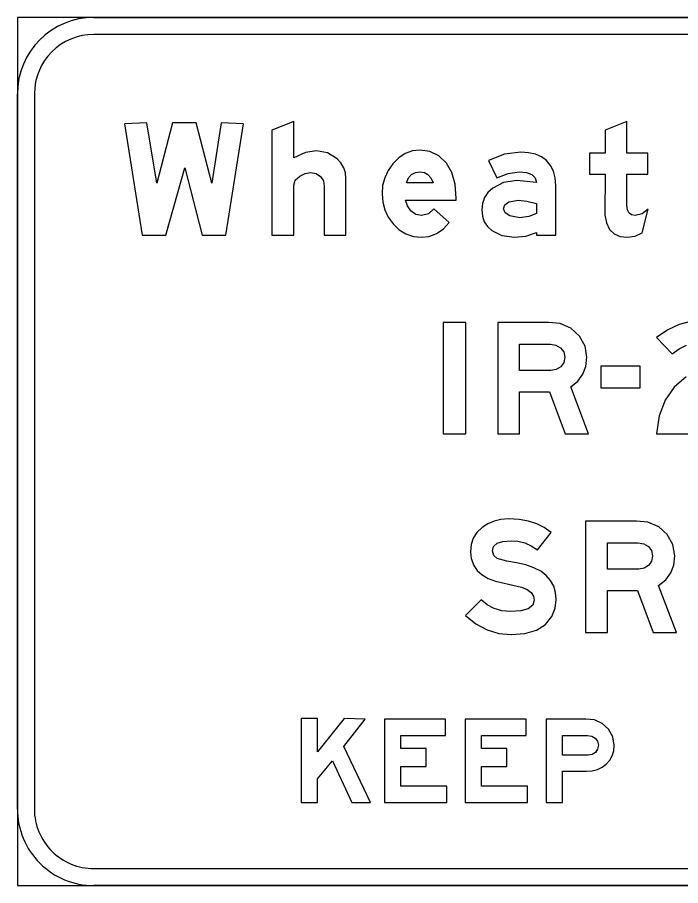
# Model space of a CAD drawing. Extents: x 1820207 to 1820557, y 740216 to 740315.
# Drawn here: x 1820477.351 to 1820480.6, y 740236.05 to 740240.3 of the extents above; entities that cross this region are included whole.
import ezdxf

# ---------------------------------------------------------------- set-up
doc = ezdxf.new("R2010")
doc.units = 0
doc.layers.add('SC_Scratch3', color=7, linetype='Continuous')

msp = doc.modelspace()

# ---------------------------------------------------------------- linework, layer by layer
at = {"layer": 'SC_Scratch3'}
for points in [[(1820477.351, 740236.0503), (1820483.851, 740236.0503), (1820483.851, 740240.3003), (1820477.351, 740240.3003), (1820477.351, 740236.0503), (1820477.351, 740236.0503), (1820477.351, 740236.0503)], [(1820477.726, 740240.3003), (1820483.476, 740240.3003)], [(1820483.476, 740240.2169), (1820477.726, 740240.2169)], [(1820477.351, 740236.4253), (1820477.351, 740239.9253)], [(1820477.4343, 740239.9253), (1820477.4343, 740236.4253)], [(1820477.4343, 740239.9253), (1820477.4343, 740239.9253), (1820477.4343, 740239.9253)], [(1820480.6479, 740238.8122), (1820480.593, 740238.7965), (1820480.5374, 740238.7703), (1820480.4815, 740238.7338), (1820480.5589, 740238.6538), (1820480.5927, 740238.6784), (1820480.6284, 740238.6959)], [(1820480.6277, 740238.5406), (1820480.5684, 740238.4894), (1820480.5246, 740238.4261), (1820480.4953, 740238.3501), (1820480.4815, 740238.2621), (1820480.9265, 740238.2621)], [(1820477.726, 740236.1336), (1820483.476, 740236.1336)], [(1820477.726, 740236.1336), (1820477.726, 740236.1336), (1820477.726, 740236.1336)], [(1820483.476, 740236.0503), (1820477.726, 740236.0503)]]:
    msp.add_lwpolyline(points, dxfattribs=at)
for points in [[(1820477.9622, 740239.2343), (1820478.0776, 740239.2343), (1820478.172, 740239.5635), (1820478.2567, 740239.2343), (1820478.372, 740239.2343), (1820478.4584, 740239.7791), (1820478.349, 740239.7836), (1820478.3029, 740239.4892), (1820478.226, 740239.7836), (1820478.1105, 740239.7836), (1820478.0337, 740239.4892), (1820477.9853, 740239.7836), (1820477.876, 740239.7791)], [(1820478.5982, 740239.2343), (1820478.705, 740239.2343), (1820478.705, 740239.4786), (1820478.7123, 740239.5031), (1820478.7345, 740239.5237), (1820478.7612, 740239.5361), (1820478.7891, 740239.5403), (1820478.8146, 740239.5354), (1820478.8357, 740239.521), (1820478.8497, 740239.4999), (1820478.8545, 740239.4748), (1820478.8545, 740239.2343), (1820478.9607, 740239.2343), (1820478.9607, 740239.5117), (1820478.9579, 740239.5391), (1820478.9499, 740239.5644), (1820478.9362, 740239.5875), (1820478.9173, 740239.6085), (1820478.8709, 740239.6369), (1820478.8165, 740239.6464), (1820478.7626, 740239.6381), (1820478.705, 740239.6134), (1820478.705, 740239.7899), (1820478.5982, 740239.7477)], [(1820480.1537, 740239.5334), (1820480.2295, 740239.5334), (1820480.229, 740239.3336), (1820480.2362, 740239.2944), (1820480.2519, 740239.2625), (1820480.2744, 740239.2401), (1820480.3038, 740239.2272), (1820480.34, 740239.2237), (1820480.3779, 740239.2298), (1820480.412, 740239.2454), (1820480.4405, 740239.3618), (1820480.4117, 740239.3383), (1820480.3779, 740239.3304), (1820480.3597, 740239.3334), (1820480.3469, 740239.3426), (1820480.3392, 740239.3578), (1820480.3367, 740239.3792), (1820480.3367, 740239.5334), (1820480.4395, 740239.5334), (1820480.4395, 740239.6354), (1820480.3367, 740239.6354), (1820480.3367, 740239.7899), (1820480.2295, 740239.7483), (1820480.2295, 740239.6354), (1820480.1537, 740239.6354)], [(1820479.4667, 740239.296), (1820479.3915, 740239.3623), (1820479.3646, 740239.3383), (1820479.3305, 740239.3304), (1820479.303, 740239.3361), (1820479.279, 740239.3537), (1820479.2613, 740239.3772), (1820479.2514, 740239.4052), (1820479.4996, 740239.4052), (1820479.4996, 740239.4144), (1820479.4948, 740239.4832), (1820479.4793, 740239.5406), (1820479.4526, 740239.5867), (1820479.415, 740239.6217), (1820479.3709, 740239.6436), (1820479.3243, 740239.651), (1820479.2859, 740239.6466), (1820479.2507, 740239.6339), (1820479.2187, 740239.6127), (1820479.1898, 740239.5834), (1820479.1666, 740239.5499), (1820479.1502, 740239.5145), (1820479.1402, 740239.4768), (1820479.1371, 740239.4369), (1820479.1404, 740239.3958), (1820479.1506, 740239.3578), (1820479.1676, 740239.3223), (1820479.1915, 740239.2895), (1820479.2212, 740239.2605), (1820479.2544, 740239.2399), (1820479.2908, 740239.2277), (1820479.3305, 740239.2237), (1820479.3687, 740239.2281), (1820479.4043, 740239.2416), (1820479.4368, 740239.2641)], [(1820479.893, 740239.2343), (1820479.989, 740239.2343), (1820479.989, 740239.4768), (1820479.986, 740239.5144), (1820479.9775, 740239.5474), (1820479.9629, 740239.5756), (1820479.9429, 740239.5994), (1820479.9182, 740239.6171), (1820479.889, 740239.6299), (1820479.855, 740239.6376), (1820479.8166, 740239.6403), (1820479.7366, 740239.6299), (1820479.6588, 740239.599), (1820479.6999, 740239.5151), (1820479.7545, 740239.5368), (1820479.8087, 740239.5441), (1820479.8445, 740239.5408), (1820479.8705, 740239.5311), (1820479.8865, 740239.5147), (1820479.893, 740239.492), (1820479.7972, 740239.5014), (1820479.7326, 740239.4922), (1820479.6792, 740239.4646), (1820479.6558, 740239.4429), (1820479.6391, 740239.4179), (1820479.6291, 740239.3895), (1820479.626, 740239.3578), (1820479.6289, 740239.3271), (1820479.6381, 740239.3), (1820479.6533, 740239.2765), (1820479.6747, 740239.2565), (1820479.7248, 740239.2319), (1820479.7867, 740239.2237), (1820479.8418, 740239.2297), (1820479.893, 740239.2479)], [(1820479.3876, 740239.4906), (1820479.2574, 740239.4906), (1820479.2674, 740239.514), (1820479.2819, 740239.5307), (1820479.301, 740239.5408), (1820479.3245, 740239.5441), (1820479.3447, 740239.5408), (1820479.3619, 740239.5307), (1820479.3761, 740239.514)], [(1820479.893, 740239.34), (1820479.8558, 740239.3248), (1820479.8124, 740239.3198), (1820479.7625, 740239.3291), (1820479.7401, 740239.3438), (1820479.7328, 740239.3633), (1820479.7393, 740239.383), (1820479.7588, 740239.3969), (1820479.8049, 740239.4052), (1820479.8468, 740239.4012), (1820479.893, 740239.3892)], [(1820479.4371, 740238.2621), (1820479.5469, 740238.2621), (1820479.5469, 740238.8069), (1820479.4371, 740238.8069)], [(1820480.0615, 740238.4919), (1820480.0962, 740238.5196), (1820480.121, 740238.553), (1820480.1361, 740238.5919), (1820480.1411, 740238.6363), (1820480.1317, 740238.6915), (1820480.104, 740238.7406), (1820480.0618, 740238.7788), (1820480.0092, 740238.8014), (1820479.9531, 740238.8069), (1820479.7037, 740238.8069), (1820479.7037, 740238.2621), (1820479.8106, 740238.2621), (1820479.8106, 740238.467), (1820479.9581, 740238.467), (1820480.0349, 740238.2621), (1820480.1488, 740238.2621)], [(1820480.0323, 740238.6368), (1820480.0272, 740238.6106), (1820480.0125, 740238.5899), (1820479.9905, 740238.5764), (1820479.9642, 740238.5718), (1820479.8106, 740238.5718), (1820479.8106, 740238.7001), (1820479.9618, 740238.7001), (1820479.9889, 740238.6957), (1820480.0117, 740238.6829), (1820480.0271, 740238.6626)], [(1820480.4016, 740238.5932), (1820480.2093, 740238.5932), (1820480.2093, 740238.4864), (1820480.4016, 740238.4864)], [(1820479.5454, 740237.372), (1820479.597, 740237.3312), (1820479.6515, 740237.3023), (1820479.7088, 740237.2849), (1820479.7691, 740237.2792), (1820479.8374, 740237.2847), (1820479.8935, 740237.3013), (1820479.9373, 740237.3292), (1820479.9691, 740237.3684), (1820479.9851, 740237.408), (1820479.9904, 740237.4507), (1820479.9872, 740237.4852), (1820479.9782, 740237.5161), (1820479.9629, 740237.5437), (1820479.9417, 740237.5681), (1820479.9143, 740237.5888), (1820479.8809, 740237.6061), (1820479.8414, 740237.62), (1820479.7959, 740237.6306), (1820479.7477, 740237.6377), (1820479.7015, 740237.6516), (1820479.6841, 740237.6664), (1820479.6784, 740237.6885), (1820479.684, 740237.7103), (1820479.701, 740237.726), (1820479.7293, 740237.7355), (1820479.7691, 740237.7387), (1820479.8031, 740237.7359), (1820479.8362, 740237.7275), (1820479.8677, 740237.7135), (1820479.8981, 740237.6941), (1820479.9652, 740237.7794), (1820479.9307, 740237.8038), (1820479.896, 740237.8218), (1820479.8552, 740237.8348), (1820479.8085, 740237.8427), (1820479.7559, 740237.8454), (1820479.7195, 740237.8427), (1820479.6859, 740237.8348), (1820479.6552, 740237.8217), (1820479.6272, 740237.8033), (1820479.6021, 740237.7787), (1820479.5843, 740237.7509), (1820479.5736, 740237.7195), (1820479.5701, 740237.6848), (1820479.5742, 740237.6509), (1820479.5871, 740237.6177), (1820479.604, 740237.5924), (1820479.6272, 740237.5711), (1820479.6567, 740237.5536), (1820479.6926, 740237.54), (1820479.8207, 740237.5105), (1820479.8477, 740237.4995), (1820479.8672, 740237.4853), (1820479.8787, 740237.4679), (1820479.8827, 740237.4472), (1820479.8754, 740237.4227), (1820479.8536, 740237.4053), (1820479.8172, 740237.3948), (1820479.7662, 740237.3915), (1820479.7247, 740237.395), (1820479.6869, 740237.406), (1820479.6527, 740237.4241), (1820479.6223, 740237.4498)], [(1820480.492, 740237.5197), (1820480.5267, 740237.5474), (1820480.5516, 740237.5808), (1820480.5666, 740237.6197), (1820480.5716, 740237.6641), (1820480.5623, 740237.7193), (1820480.5345, 740237.7684), (1820480.4924, 740237.8066), (1820480.4397, 740237.8292), (1820480.3837, 740237.8347), (1820480.1343, 740237.8347), (1820480.1343, 740237.2898), (1820480.2411, 740237.2898), (1820480.2411, 740237.4948), (1820480.3887, 740237.4948), (1820480.4654, 740237.2898), (1820480.5793, 740237.2898)], [(1820480.4628, 740237.6646), (1820480.4578, 740237.6384), (1820480.4431, 740237.6177), (1820480.421, 740237.6042), (1820480.3947, 740237.5996), (1820480.2411, 740237.5996), (1820480.2411, 740237.7279), (1820480.3923, 740237.7279), (1820480.4194, 740237.7235), (1820480.4422, 740237.7106), (1820480.4576, 740237.6904)], [(1820478.7405, 740236.4565), (1820478.8213, 740236.4565), (1820478.8213, 740236.5732), (1820478.8941, 740236.6613), (1820478.9894, 740236.4565), (1820479.0805, 740236.4565), (1820478.9502, 740236.7307), (1820479.0545, 740236.8651), (1820478.9519, 740236.8685), (1820478.8213, 740236.7057), (1820478.8213, 740236.8685), (1820478.7405, 740236.8685)], [(1820479.4538, 740236.5366), (1820479.2292, 740236.5366), (1820479.2292, 740236.6327), (1820479.3533, 740236.6327), (1820479.3533, 740236.7209), (1820479.2292, 740236.7209), (1820479.2292, 740236.785), (1820479.4481, 740236.785), (1820479.4481, 740236.8651), (1820479.1489, 740236.8651), (1820479.1489, 740236.4565), (1820479.4538, 740236.4565)], [(1820479.8497, 740236.5366), (1820479.6251, 740236.5366), (1820479.6251, 740236.6327), (1820479.7491, 740236.6327), (1820479.7491, 740236.7209), (1820479.6251, 740236.7209), (1820479.6251, 740236.785), (1820479.8439, 740236.785), (1820479.8439, 740236.8651), (1820479.5447, 740236.8651), (1820479.5447, 740236.4565), (1820479.8497, 740236.4565)], [(1820479.9405, 740236.4565), (1820480.0207, 740236.4565), (1820480.0207, 740236.6102), (1820480.1389, 740236.6102), (1820480.1666, 740236.6124), (1820480.1921, 740236.619), (1820480.2151, 740236.63), (1820480.2356, 740236.6455), (1820480.2524, 740236.6644), (1820480.2645, 740236.6862), (1820480.2718, 740236.7106), (1820480.2743, 740236.7379), (1820480.2674, 740236.7789), (1820480.2471, 740236.8155), (1820480.2162, 740236.8442), (1820480.1779, 740236.8611), (1820480.1362, 740236.8651), (1820479.9405, 740236.8651)], [(1820480.0207, 740236.6888), (1820480.0207, 740236.785), (1820480.1442, 740236.785), (1820480.1642, 740236.7818), (1820480.1813, 740236.7721), (1820480.1929, 740236.757), (1820480.1969, 740236.7376), (1820480.1933, 740236.7179), (1820480.1825, 740236.7024), (1820480.1664, 740236.6923), (1820480.1467, 740236.6888)]]:
    msp.add_lwpolyline(points, close=True, dxfattribs=at)
for centre, radius, start, end in [((1820477.726, 740239.9253), 0.375, 90.0002, 179.9999), ((1820477.726, 740239.9253), 0.2917, 90.0002, 179.9998), ((1820477.726, 740236.4253), 0.375, 179.9998, 270.0001), ((1820477.726, 740236.4253), 0.2917, 179.9999, 270.0001)]:
    msp.add_arc(centre, radius, start, end, dxfattribs=at)

doc.saveas('drawing.dxf')
